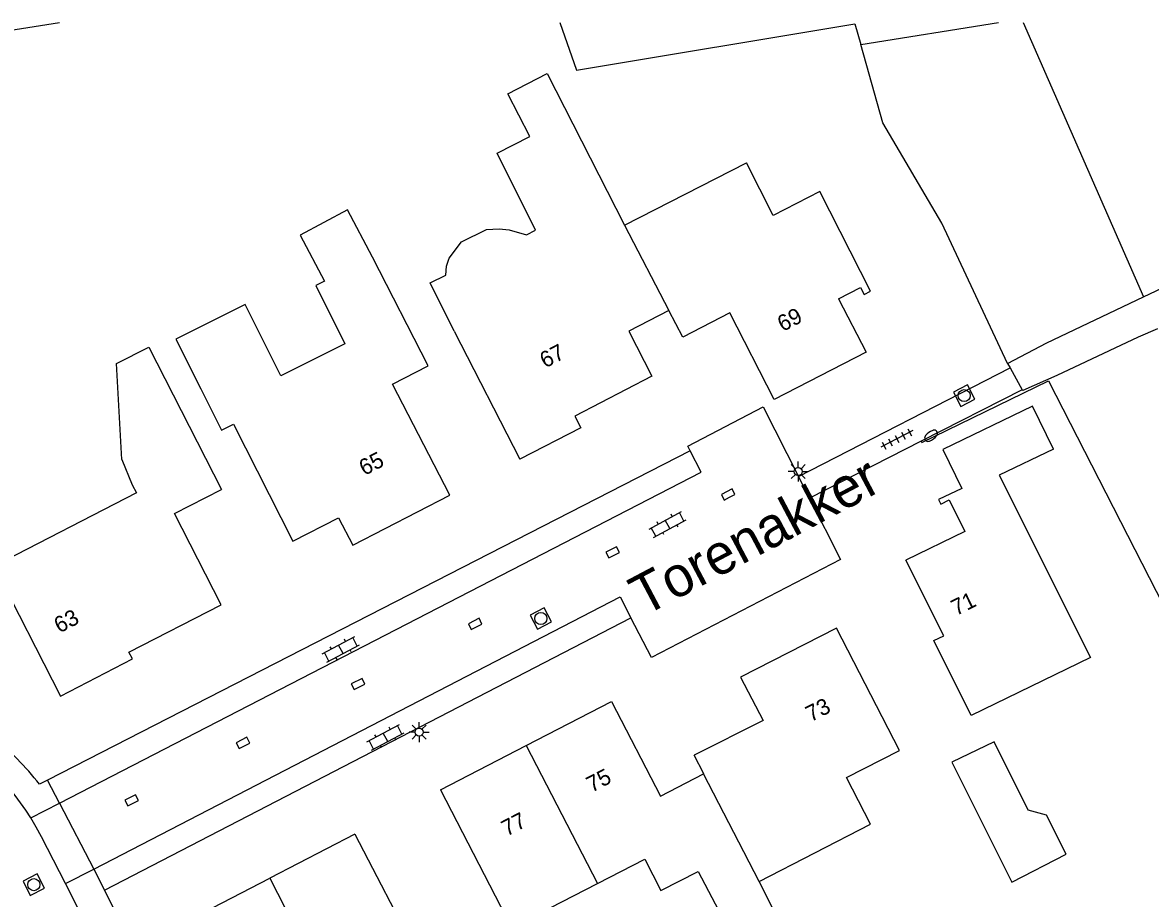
# Model space of a CAD drawing. Extents: x 137999 to 141000, y 397500 to 400501.
# Drawn here: x 138331 to 138401.3, y 400445.4 to 400500 of the extents above; entities that cross this region are included whole.
import ezdxf

# ---------------------------------------------------------------- set-up
doc = ezdxf.new("R2010")
doc.units = 0
for name, color, linetype in [('gg-afsc-hekwerk', 7, 'Continuous'), ('gg-anno-huisnummerreeks BGT', 7, 'Continuous'), ('gg-anno-openbare ruimte label', 7, 'Continuous'), ('gg-bbg-gedigitaliseerde bebouwing', 7, 'Continuous'), ('gg-bbg-gedigitaliseerde bijgebouw', 7, 'Continuous'), ('gg-bbg-hoofdgebouw', 7, 'Continuous'), ('gg-bbg-tussenscheiding', 7, 'Continuous'), ('gg-knt-bronhoudergrens', 7, 'Continuous'), ('gg-knt-verharding', 7, 'Continuous'), ('gt-grn-groengrens', 7, 'Continuous'), ('gt-grn-weggrens', 7, 'Continuous'), ('gt-symb-brandkraan', 7, 'Continuous'), ('gt-symb-klinker verharding', 7, 'Continuous'), ('gt-symb-kolk', 7, 'Continuous'), ('gt-symb-lichtmast', 7, 'Continuous'), ('gt-symb-rioolschacht', 7, 'Continuous'), ('gt-symb-tegel verharding', 7, 'Continuous')]:
    doc.layers.add(name, color=color, linetype=linetype)

# ---------------------------------------------------------------- blocks, each defined once
blk = doc.blocks.new('gt0-RS')
at = {"layer": 'gt-symb-rioolschacht'}
blk.add_lwpolyline([(-0.5, -0.5), (0.5, -0.5), (0.5, 0.5), (-0.5, 0.5)], close=True, dxfattribs=at)
blk.add_circle((0, 0), 0.375, dxfattribs=at)
blk = doc.blocks.new('gt0-KOLK')
at = {"layer": 'gt-symb-kolk'}
blk.add_lwpolyline([(0, 0), (0.375, 0), (0.375, 0.4), (-0.375, 0.4), (-0.375, 0), (0, 0)], dxfattribs=at)
blk = doc.blocks.new('gt0-LMAST')
at = {"layer": 'gt-symb-lichtmast'}
for p, q in [((-0.182, 0.173), (-0.447, 0.438)), ((-0.005, 0.246), (-0.005, 0.621)), ((0.172, 0.173), (0.437, 0.438)), ((-0.255, -0.004), (-0.63, -0.004)), ((-0.182, -0.181), (-0.447, -0.446)), ((-0.005, -0.254), (-0.005, -0.629)), ((0.437, -0.446), (0.172, -0.181)), ((0.245, -0.004), (0.62, -0.004))]:
    blk.add_line(p, q, dxfattribs=at)
blk.add_circle((-0.005, -0.004), 0.25, dxfattribs=at)
blk = doc.blocks.new('gt0-TEG1')
at = {"layer": 'gt-symb-tegel verharding'}
for p, q in [((-1.125, 0), (1.125, 0)), ((-0.9, -0.25), (-0.9, 0.25)), ((-0.45, -0.25), (-0.45, 0.25)), ((0, -0.25), (0, 0.25)), ((0.45, -0.25), (0.45, 0.25)), ((0.9, -0.25), (0.9, 0.25))]:
    blk.add_line(p, q, dxfattribs=at)
blk = doc.blocks.new('gt0-BR')
at = {"layer": 'gt-symb-brandkraan'}
for centre, radius, start, end in [((-0.244, 0), 0.206, 107.56694, 252.43307), ((0.599, -2.664), 3, 106.89205, 107.56694), ((0, -0.691), 0.938, 73.10799, 106.89205), ((-0.599, -2.664), 3, 72.43309, 73.10799), ((0.244, 0), 0.206, 287.56695, 72.43309), ((0.599, 2.664), 3, 252.43307, 253.10797), ((0, 0.691), 0.938, 253.10797, 286.89206), ((-0.599, 2.664), 3, 286.89206, 287.56695)]:
    blk.add_arc(centre, radius, start, end, dxfattribs=at)
blk = doc.blocks.new('gt0-KL1')
at = {"layer": 'gt-symb-klinker verharding'}
for p, q in [((-1.15, 0.3), (1.15, 0.3)), ((-1, -0.3), (-1, 0.3)), ((-0.5, 0.3), (-0.5, 0.45)), ((0, -0.3), (0, 0.3)), ((0.5, 0.3), (0.5, 0.45)), ((1, -0.3), (1, 0.3)), ((-1.15, -0.3), (1.15, -0.3)), ((-0.5, -0.45), (-0.5, -0.3)), ((0.5, -0.45), (0.5, -0.3))]:
    blk.add_line(p, q, dxfattribs=at)

msp = doc.modelspace()

# ---------------------------------------------------------------- linework, layer by layer
at = {"layer": 'gg-afsc-hekwerk'}
msp.add_line((138383.265, 400498.624), (138391.862, 400500), dxfattribs=at)
msp.add_line((138383.265, 400498.624), (138391.862, 400500), dxfattribs=at)
msp.add_lwpolyline([(138387.076, 400473.814), (138394.965, 400477.65), (138403.037, 400461.897), (138406.999, 400454.467)], dxfattribs=at)
at = {"layer": 'gg-bbg-gedigitaliseerde bebouwing'}
for p, q in [((138368.545, 400487.362), (138376.148, 400491.244)), ((138356.3, 400478.6), (138352.83, 400485.37)), ((138357.925, 400480.758), (138362.01, 400472.77)), ((138395.278, 400473.408), (138391.901, 400471.769)), ((138363.91, 400444.8), (138366.847, 400446.316))]:
    msp.add_line(p, q, dxfattribs=at)
for points in [[(138360.601, 400491.848), (138362.635, 400492.886), (138361.267, 400495.565), (138363.718, 400496.816), (138368.545, 400487.362)], [(138357.925, 400480.758), (138356.422, 400483.763), (138357.405, 400484.255), (138357.443, 400484.8), (138357.604, 400485.299), (138358.37, 400486.324), (138359.927, 400487.103), (138360.719, 400487.13), (138361.359, 400487.074), (138362.42, 400486.762), (138362.999, 400487.052), (138360.601, 400491.848)], [(138383.881, 400483.25), (138380.726, 400489.459), (138377.817, 400487.974), (138376.148, 400491.244)], [(138352.83, 400485.37), (138351.261, 400488.318), (138348.313, 400486.748), (138349.842, 400483.876)], [(138349.842, 400483.876), (138349.294, 400483.602), (138351.108, 400479.974), (138347.12, 400477.98)], [(138347.12, 400477.98), (138344.897, 400482.426), (138340.573, 400480.264), (138342.124, 400477.162)], [(138337.21, 400472.76), (138336.878, 400478.738), (138338.892, 400479.766), (138343.42, 400470.89)], [(138342.124, 400477.162), (138343.416, 400474.578), (138344.16, 400474.95), (138347.86, 400467.66)], [(138391.901, 400471.769), (138397.6, 400460.4), (138390.16, 400456.8)], [(138376.93, 400446.45), (138383.88, 400450.02), (138382.39, 400452.92), (138385.68, 400454.6), (138381.75, 400462.23)], [(138366.847, 400446.316), (138369.8, 400447.84), (138370.8, 400445.88), (138373.14, 400447.07)], [(138373.14, 400447.07), (138377.585, 400438.602), (138380.202, 400439.954), (138376.93, 400446.45)]]:
    msp.add_lwpolyline(points, dxfattribs=at)
at = {"layer": 'gg-bbg-gedigitaliseerde bijgebouw'}
msp.add_lwpolyline([(138396.08, 400448.14), (138394.85, 400450.57), (138393.71, 400450.89), (138391.59, 400455.15), (138388.95, 400453.89), (138392.69, 400446.39), (138396.08, 400448.14)], dxfattribs=at)
at = {"layer": 'gg-bbg-hoofdgebouw'}
for p, q in [((138362.412, 400454.924), (138367.73, 400457.67)), ((138357.06, 400452.16), (138362.412, 400454.924)), ((138351.73, 400449.4), (138346.419, 400446.65))]:
    msp.add_line(p, q, dxfattribs=at)
for points in [[(138381.878, 400482.772), (138383.258, 400483.485), (138383.485, 400483.046), (138383.881, 400483.25)], [(138381.878, 400482.772), (138383.6, 400479.44), (138377.88, 400476.5), (138375.1, 400481.9), (138372.17, 400480.38), (138371.31, 400482.05)], [(138371.31, 400482.05), (138368.8, 400480.76), (138370.25, 400477.95), (138365.45, 400475.45), (138365.82, 400474.73), (138362.01, 400472.77)], [(138347.86, 400467.66), (138350.71, 400469.12), (138351.6, 400467.42), (138357.65, 400470.53), (138354.08, 400477.46), (138356.3, 400478.6)], [(138395.278, 400473.408), (138393.979, 400476.09), (138388.39, 400473.384), (138389.566, 400470.954), (138388.126, 400470.257), (138388.261, 400469.978), (138388.792, 400470.236), (138389.752, 400468.257), (138386.09, 400466.48)], [(138337.21, 400472.76), (138337.85, 400471.18), (138338.12, 400470.67), (138329.22, 400466.1), (138333.38, 400458), (138337.86, 400460.32), (138337.64, 400460.75), (138343.39, 400463.69), (138340.48, 400469.39), (138343.42, 400470.89)], [(138390.16, 400456.8), (138387.83, 400461.47), (138388.45, 400461.75), (138386.09, 400466.48)], [(138381.75, 400462.23), (138375.77, 400459.19), (138377.19, 400456.48), (138372.89, 400454.32)], [(138367.73, 400457.67), (138370.782, 400451.766), (138373.466, 400453.152)], [(138373.466, 400453.152), (138373.487, 400453.163), (138372.89, 400454.32)], [(138357.06, 400452.16), (138361.492, 400443.577), (138361.546, 400443.604), (138362.656, 400441.454)], [(138351.73, 400449.4), (138355.571, 400441.986), (138358.216, 400443.356)], [(138350.852, 400438.076), (138345.53, 400435.32), (138341.09, 400443.89), (138346.419, 400446.65)]]:
    msp.add_lwpolyline(points, dxfattribs=at)
at = {"layer": 'gg-bbg-tussenscheiding'}
for p, q in [((138368.545, 400487.362), (138371.31, 400482.05)), ((138362.412, 400454.924), (138366.847, 400446.316)), ((138376.93, 400446.45), (138373.466, 400453.152)), ((138346.419, 400446.65), (138350.852, 400438.076))]:
    msp.add_line(p, q, dxfattribs=at)
at = {"layer": 'gg-knt-bronhoudergrens'}
for points in [[(138179.574, 400473.72), (138201.912, 400477.521), (138309.205, 400496.208), (138333.316, 400500)], [(138364.505, 400500), (138365.549, 400497.036), (138382.9, 400499.919), (138383.265, 400498.624)]]:
    msp.add_lwpolyline(points, dxfattribs=at)
at = {"layer": 'gg-knt-verharding'}
for p, q in [((138400.893, 400482.9), (138403.337, 400484.067)), ((138392.429, 400478.737), (138392.577, 400478.469)), ((138379.393, 400471.685), (138392.577, 400478.469)), ((138392.577, 400478.469), (138393.333, 400477.107)), ((138393.333, 400477.107), (138387.035, 400473.894)), ((138387.035, 400473.894), (138380.072, 400470.342)), ((138372.642, 400473.291), (138332.57, 400452.768)), ((138380.072, 400470.342), (138379.393, 400471.685)), ((138336.12, 400445.89), (138368.942, 400462.881)), ((138332.57, 400452.768), (138332.067, 400452.511)), ((138333.308, 400451.327), (138335.445, 400447.208)), ((138348.581, 400417.232), (138333.686, 400446.307)), ((138348.485, 400421.758), (138336.12, 400445.89))]:
    msp.add_line(p, q, dxfattribs=at)
for points in [[(138392.429, 400478.737), (138394.875, 400480.027), (138400.893, 400482.9)], [(138401.768, 400480.906), (138400.559, 400480.388), (138395.502, 400477.982), (138393.366, 400477.048), (138393.333, 400477.107)], [(138372.642, 400473.291), (138372.49, 400473.59), (138377.19, 400476.04), (138379.393, 400471.685)], [(138333.308, 400451.327), (138373.32, 400471.96), (138372.642, 400473.291)], [(138380.072, 400470.342), (138382.01, 400466.51), (138370.23, 400460.41), (138368.942, 400462.881)], [(138335.445, 400447.208), (138368.26, 400464.19), (138368.942, 400462.881)], [(138333.686, 400446.307), (138332.192, 400449.224), (138331.865, 400449.822), (138331.518, 400450.404)]]:
    msp.add_lwpolyline(points, dxfattribs=at)
for centre, radius, start, end in [((138316.273, 400440.899), 17.965, 31.94326, 60.89026), ((138315.079, 400438.961), 21.73, 38.5753, 49.57693)]:
    msp.add_arc(centre, radius, start, end, dxfattribs=at)
at = {"layer": 'gt-grn-groengrens'}
for p, q in [((138393.386, 400500), (138400.893, 400482.9)), ((138387.035, 400473.894), (138387.076, 400473.814))]:
    msp.add_line(p, q, dxfattribs=at)
msp.add_lwpolyline([(138392.429, 400478.737), (138388.32, 400487.483), (138384.64, 400493.749), (138383.265, 400498.624)], dxfattribs=at)
at = {"layer": 'gt-grn-weggrens'}
for p, q in [((138333.308, 400451.327), (138332.57, 400452.768)), ((138331.518, 400450.404), (138333.308, 400451.327)), ((138333.686, 400446.307), (138335.445, 400447.208)), ((138335.445, 400447.208), (138336.12, 400445.89))]:
    msp.add_line(p, q, dxfattribs=at)

# ---------------------------------------------------------------- block references
at = {"layer": 'gt-symb-brandkraan', "rotation": -143.9894745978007}
msp.add_blockref('gt0-BR', (138387.655, 400474.235), dxfattribs=at)
at = {"layer": 'gt-symb-klinker verharding'}
for p, rotation in [((138371.224, 400468.705), 28.48700713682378), ((138350.852, 400460.915), 27.97472991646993), ((138353.637, 400455.43), 27.974729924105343)]:
    msp.add_blockref('gt0-KL1', p, dxfattribs=dict(at, rotation=rotation))
at = {"layer": 'gt-symb-kolk'}
for p, rotation in [((138375.096, 400470.398), 27.256871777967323), ((138367.897, 400466.79), 27.256871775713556), ((138359.321, 400462.323), 27.256871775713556), ((138352.025, 400458.577), 27.256871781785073), ((138344.846, 400454.904), 27.256871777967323), ((138337.902, 400451.32), 27.256871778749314)]:
    msp.add_blockref('gt0-KOLK', p, dxfattribs=dict(at, rotation=rotation))
at = {"layer": 'gt-symb-lichtmast'}
for p in [(138379.376, 400472.008), (138355.743, 400455.757)]:
    msp.add_blockref('gt0-LMAST', p, dxfattribs=at)
at = {"layer": 'gt-symb-rioolschacht'}
for p, rotation in [((138389.717, 400476.736), 27.256871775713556), ((138363.324, 400462.839), 27.256871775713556), ((138331.713, 400446.243), -62.87123394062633)]:
    msp.add_blockref('gt0-RS', p, dxfattribs=dict(at, rotation=rotation))
at = {"layer": 'gt-symb-tegel verharding', "rotation": -152.48693881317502}
msp.add_blockref('gt0-TEG1', (138385.521, 400474.034), dxfattribs=at)

# ---------------------------------------------------------------- texts
at = {"layer": 'gg-anno-huisnummerreeks BGT'}
for s, rotation, p in [('69', 27.2, (138378.401, 400480.703)), ('67', 27.5, (138363.594, 400478.43)), ('65', 27.2, (138352.319, 400471.724)), ('71', 25.9, (138389.215, 400462.995)), ('63', 27.4, (138333.305, 400461.902)), ('73', 26.9, (138380.156, 400456.371)), ('75', 27.3, (138366.493, 400451.968)), ('77', 27.3, (138361.195, 400449.232))]:
    msp.add_text(s, height=1, rotation=rotation, dxfattribs=at).set_placement(p)
at = {"layer": 'gg-anno-openbare ruimte label'}
msp.add_text('Torenakker', height=2.5, rotation=27.9, dxfattribs=at).set_placement((138369.75, 400462.953))

doc.saveas('drawing.dxf')
